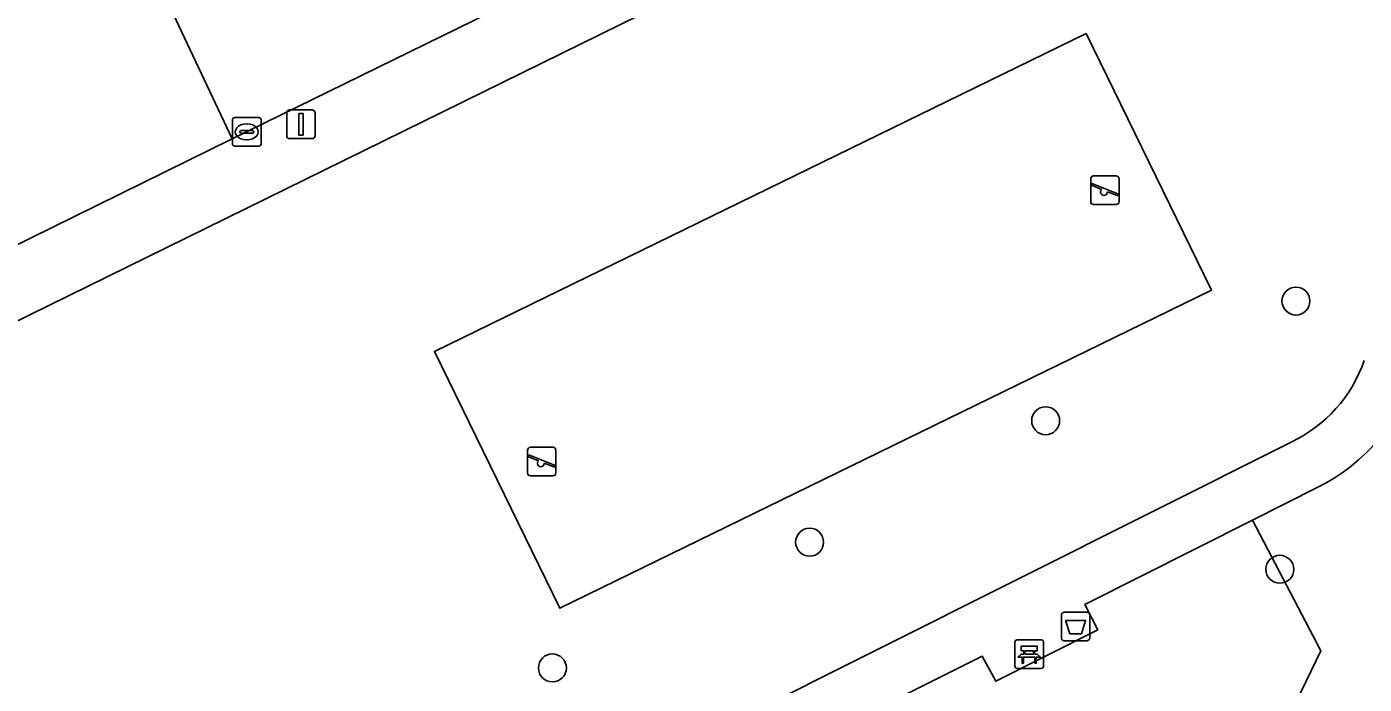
# Model space of a CAD drawing. Extents: x 160455 to 162082, y 388339 to 389736.
# Drawn here: x 161528.69 to 161575.48, y 388516.14 to 388539.14 of the extents above; entities that cross this region are included whole.
import ezdxf

# ---------------------------------------------------------------- set-up
doc = ezdxf.new("R2010")
doc.units = 0
for name, color, linetype in [('IMGEO_Afvalbak', 7, 'Continuous'), ('IMGEO_Bank', 7, 'Continuous'), ('IMGEO_Boom', 7, 'Continuous'), ('IMGEO_Groenvoorziening', 7, 'Continuous'), ('IMGEO_Kolk', 7, 'Continuous'), ('IMGEO_Lichtmast', 7, 'Continuous'), ('IMGEO_Rijbaan_lokaal_open', 7, 'Continuous'), ('IMGEO_Speelvoorziening', 7, 'Continuous'), ('IMGEO_Voetpad_halfverhard', 7, 'Continuous'), ('IMGEO_Voetpad_open', 7, 'Continuous')]:
    doc.layers.add(name, color=color, linetype=linetype)

msp = doc.modelspace()

# ---------------------------------------------------------------- linework, layer by layer
at = {"layer": 'IMGEO_Afvalbak'}
for p, q in [((161564.889, 388517.757), (161564.889, 388518.557)), ((161564.889, 388518.557), (161564.889, 388517.757)), ((161564.989, 388518.657), (161565.779, 388518.657)), ((161565.779, 388518.657), (161564.989, 388518.657)), ((161565.879, 388518.557), (161565.879, 388517.757)), ((161565.879, 388517.757), (161565.879, 388518.557)), ((161565.779, 388517.657), (161564.989, 388517.657)), ((161564.989, 388517.657), (161565.779, 388517.657))]:
    msp.add_line(p, q, dxfattribs=at)
msp.add_lwpolyline([(161565.032, 388518.371), (161565.736, 388518.371), (161565.587, 388517.901), (161565.181, 388517.901), (161565.032, 388518.371)], dxfattribs=at)
for centre, start, end in [((161564.989, 388518.557), 90, 180), ((161564.989, 388518.557), 90, 180), ((161565.779, 388518.557), 0, 90), ((161565.779, 388518.557), 360, 90), ((161564.989, 388517.757), 180, 270), ((161564.989, 388517.757), 180, 270), ((161565.779, 388517.757), 270, 0), ((161565.779, 388517.757), 270, 0)]:
    msp.add_arc(centre, 0.1, start, end, dxfattribs=at)
at = {"layer": 'IMGEO_Bank'}
for p, q in [((161563.262, 388516.765), (161563.262, 388517.606)), ((161563.262, 388517.606), (161563.262, 388516.765)), ((161563.337, 388517.69), (161564.178, 388517.69)), ((161564.178, 388517.69), (161563.337, 388517.69)), ((161564.262, 388517.615), (161564.262, 388516.774)), ((161564.262, 388516.774), (161564.262, 388517.615)), ((161563.959, 388517.088), (161563.566, 388517.088)), ((161563.571, 388517.196), (161563.571, 388517.302)), ((161563.615, 388517.302), (161563.615, 388517.196)), ((161563.903, 388517.308), (161563.621, 388517.308)), ((161563.621, 388517.19), (161563.903, 388517.19)), ((161563.909, 388517.196), (161563.909, 388517.302)), ((161563.953, 388517.302), (161563.953, 388517.196)), ((161564.187, 388516.69), (161563.346, 388516.69)), ((161563.346, 388516.69), (161564.187, 388516.69))]:
    msp.add_line(p, q, dxfattribs=at)
for points in [[(161563.565, 388517.308), (161563.479, 388517.308), (161563.479, 388517.469), (161564.042, 388517.469), (161564.042, 388517.308), (161563.959, 388517.308)], [(161563.509, 388517.088), (161563.367, 388517.088), (161563.479, 388517.19), (161563.565, 388517.19)], [(161563.559, 388517.081), (161563.559, 388516.874), (161563.516, 388516.874), (161563.516, 388517.081)], [(161563.959, 388517.19), (161564.042, 388517.19), (161564.154, 388517.088), (161564.015, 388517.088)], [(161564.009, 388517.081), (161564.009, 388516.874), (161563.965, 388516.874), (161563.965, 388517.081)]]:
    msp.add_lwpolyline(points, dxfattribs=at)
for centre, radius, start, end in [((161563.34, 388517.612), 0.0779, 92.4484, 184.2845), ((161563.34, 388517.612), 0.0779, 92.4484, 184.2845), ((161564.184, 388517.612), 0.0779, 2.4484, 94.2845), ((161564.184, 388517.612), 0.0779, 2.4484, 94.2845), ((161563.509, 388517.081), 0.00671, 2.8957, 87.1043), ((161563.566, 388517.081), 0.00671, 92.8957, 177.1043), ((161563.564, 388517.301), 0.00671, 2.8957, 87.1043), ((161563.564, 388517.197), 0.00671, 272.8957, 357.1043), ((161563.621, 388517.301), 0.00671, 92.8957, 177.1043), ((161563.621, 388517.197), 0.00671, 182.8957, 267.1043), ((161563.903, 388517.301), 0.00671, 2.8957, 87.1043), ((161563.903, 388517.197), 0.00671, 272.8957, 357.1043), ((161563.96, 388517.301), 0.00671, 92.8957, 177.1043), ((161563.96, 388517.197), 0.00671, 182.8957, 267.1043), ((161563.958, 388517.081), 0.00671, 2.8957, 87.1043), ((161564.015, 388517.081), 0.00671, 92.8957, 177.1043), ((161563.34, 388516.768), 0.0779, 182.4484, 274.2845), ((161563.34, 388516.768), 0.0779, 182.4484, 274.2845), ((161564.184, 388516.768), 0.0779, 272.4484, 4.2845), ((161564.184, 388516.768), 0.0779, 272.4484, 4.2845)]:
    msp.add_arc(centre, radius, start, end, dxfattribs=at)
at = {"layer": 'IMGEO_Boom'}
for centre in [(161573.095, 388529.541), (161564.339, 388525.354), (161556.081, 388521.106), (161572.531, 388520.159), (161547.082, 388516.709)]:
    msp.add_circle(centre, 0.489, dxfattribs=at)
at = {"layer": 'IMGEO_Groenvoorziening'}
for points in [[(161583.478, 388544.635), (161588.246, 388546.985), (161583.909, 388556.036), (161568.602, 388548.586), (161554.308, 388541.602), (161506.65, 388518.184), (161500, 388514.916), (161472.342, 388501.316)], [(161553.594, 388514.921), (161572.928, 388524.607)], [(161573.866, 388523.028), (161571.579, 388521.879), (161573.962, 388517.31), (161571.855, 388512.941), (161559.66, 388506.909), (161558.17, 388503.473), (161554.87, 388502.119), (161552.628, 388502.919), (161552.535, 388502.952), (161549.546, 388497.772), (161547.878, 388495.794)]]:
    msp.add_lwpolyline(points, dxfattribs=at)
for points in [[(161565.752, 388538.905), (161542.954, 388527.781), (161547.339, 388518.793), (161570.138, 388529.918)], [(161542.954, 388527.781), (161565.752, 388538.905), (161570.138, 388529.918), (161547.339, 388518.793)], [(161559.66, 388506.909), (161571.855, 388512.941), (161573.962, 388517.31), (161571.579, 388521.879), (161565.714, 388518.931), (161566.164, 388518.041), (161562.591, 388516.24), (161562.117, 388517.124), (161557.311, 388514.723), (161559.748, 388509.064)]]:
    msp.add_lwpolyline(points, close=True, dxfattribs=at)
for centre, radius, start, end in [((161570.806, 388529.08), 4.95, 295.3772, 340.9262), ((161570.834, 388529.055), 6.747, 296.71, 343.1047)]:
    msp.add_arc(centre, radius, start, end, dxfattribs=at)
at = {"layer": 'IMGEO_Kolk'}
for p, q in [((161535.887, 388535.036), (161535.887, 388535.888)), ((161535.962, 388535.962), (161536.814, 388535.962)), ((161536.375, 388535.742), (161536.4, 388535.742)), ((161536.888, 388535.888), (161536.888, 388535.036)), ((161536.146, 388535.456), (161536.146, 388535.468)), ((161536.584, 388535.419), (161536.186, 388535.419)), ((161536.189, 388535.505), (161536.587, 388535.505)), ((161536.63, 388535.468), (161536.63, 388535.456)), ((161536.814, 388534.962), (161535.962, 388534.962)), ((161536.398, 388535.182), (161536.373, 388535.182))]:
    msp.add_line(p, q, dxfattribs=at)
for points in [[(161535.887, 388535.036), (161535.887, 388535.888)], [(161535.962, 388535.962), (161536.814, 388535.962)], [(161536.888, 388535.888), (161536.888, 388535.036)], [(161536.814, 388534.962), (161535.962, 388534.962)]]:
    msp.add_lwpolyline(points, dxfattribs=at)
for centre, radius, start, end in [((161535.964, 388535.886), 0.0765, 91.552, 178.448), ((161535.964, 388535.886), 0.0765, 91.552, 178.448), ((161536.812, 388535.886), 0.0765, 1.552, 88.448), ((161536.812, 388535.886), 0.0765, 1.552, 88.448), ((161536.186, 388535.465), 0.0403, 85.8775, 175.7526), ((161536.183, 388535.455), 0.0366, 178.938, 274.7102), ((161536.587, 388535.462), 0.043, 264.8664, 352.4533), ((161536.591, 388535.467), 0.0386, 1.7309, 96.639), ((161535.964, 388535.038), 0.0765, 181.552, 268.448), ((161535.964, 388535.038), 0.0765, 181.552, 268.448), ((161536.812, 388535.038), 0.0765, 271.552, 358.448), ((161536.812, 388535.038), 0.0765, 271.552, 358.448)]:
    msp.add_arc(centre, radius, start, end, dxfattribs=at)
for centre, major_axis, ratio, start_param, end_param in [((161536.374, 388535.462), (-0.387, 0.002), 0.722429, 4.712389, 7.853982), ((161536.399, 388535.462), (-0.39, 0.002), 0.717154, 1.570796, 4.712389)]:
    msp.add_ellipse(centre, major_axis=major_axis, ratio=ratio, start_param=start_param, end_param=end_param, dxfattribs=at)
at = {"layer": 'IMGEO_Lichtmast'}
for p, q in [((161537.887, 388536.225), (161538.677, 388536.225)), ((161538.677, 388536.225), (161537.887, 388536.225)), ((161537.787, 388535.325), (161537.787, 388536.125)), ((161537.787, 388536.125), (161537.787, 388535.325)), ((161538.777, 388536.125), (161538.777, 388535.325)), ((161538.777, 388535.325), (161538.777, 388536.125)), ((161538.677, 388535.225), (161537.887, 388535.225)), ((161537.887, 388535.225), (161538.677, 388535.225))]:
    msp.add_line(p, q, dxfattribs=at)
msp.add_lwpolyline([(161538.207, 388536.1), (161538.357, 388536.1), (161538.357, 388535.35), (161538.207, 388535.35), (161538.207, 388536.1)], dxfattribs=at)
for centre, start, end in [((161537.887, 388536.125), 90, 180), ((161537.887, 388536.125), 90, 180), ((161538.677, 388536.125), 0, 90), ((161538.677, 388536.125), 360, 90), ((161537.887, 388535.325), 180, 270), ((161537.887, 388535.325), 180, 270), ((161538.677, 388535.325), 270, 0), ((161538.677, 388535.325), 270, 0)]:
    msp.add_arc(centre, 0.1, start, end, dxfattribs=at)
at = {"layer": 'IMGEO_Rijbaan_lokaal_open'}
msp.add_lwpolyline([(161535.879, 388535.215), (161553.928, 388544.064), (161568.762, 388551.317), (161582.714, 388558.135), (161586.376, 388559.899), (161584.154, 388564.432), (161533.717, 388539.791)], close=True, dxfattribs=at)
msp.add_lwpolyline([(161518.734, 388532.311), (161517.823, 388531.836), (161517.216, 388531.539), (161519.406, 388527.111), (161535.879, 388535.215), (161533.717, 388539.791)], dxfattribs=at)
at = {"layer": 'IMGEO_Speelvoorziening'}
for p, q in [((161565.916, 388533.019), (161565.916, 388533.819)), ((161565.916, 388533.819), (161565.916, 388533.019)), ((161566.016, 388533.919), (161566.806, 388533.919)), ((161566.806, 388533.919), (161566.016, 388533.919)), ((161566.906, 388533.819), (161566.906, 388533.019)), ((161566.906, 388533.019), (161566.906, 388533.819)), ((161566.299, 388533.447), (161565.96, 388533.584)), ((161565.985, 388533.644), (161566.861, 388533.291)), ((161566.837, 388533.231), (161566.497, 388533.368)), ((161566.806, 388532.919), (161566.016, 388532.919)), ((161566.016, 388532.919), (161566.806, 388532.919)), ((161546.213, 388523.527), (161546.213, 388524.327)), ((161546.213, 388524.327), (161546.213, 388523.527)), ((161546.596, 388523.955), (161546.257, 388524.092)), ((161546.282, 388524.152), (161547.158, 388523.799)), ((161546.313, 388524.427), (161547.103, 388524.427)), ((161547.103, 388524.427), (161546.313, 388524.427)), ((161547.203, 388524.327), (161547.203, 388523.527)), ((161547.203, 388523.527), (161547.203, 388524.327)), ((161547.134, 388523.739), (161546.794, 388523.876)), ((161547.103, 388523.427), (161546.313, 388523.427)), ((161546.313, 388523.427), (161547.103, 388523.427))]:
    msp.add_line(p, q, dxfattribs=at)
for centre, radius, start, end in [((161566.016, 388533.819), 0.1, 90, 180), ((161566.016, 388533.819), 0.1, 90, 180), ((161566.806, 388533.819), 0.1, 0, 90), ((161566.806, 388533.819), 0.1, 360, 90), ((161565.973, 388533.614), 0.0327, 68.078, 248.078), ((161566.378, 388533.357), 0.12, 130.9928, 5.1632), ((161566.016, 388533.019), 0.1, 180, 270), ((161566.016, 388533.019), 0.1, 180, 270), ((161566.806, 388533.019), 0.1, 270, 0), ((161566.806, 388533.019), 0.1, 270, 0), ((161566.849, 388533.261), 0.0327, 248.078, 68.078), ((161546.313, 388524.327), 0.1, 90, 180), ((161546.313, 388524.327), 0.1, 90, 180), ((161546.27, 388524.122), 0.0327, 68.078, 248.078), ((161547.103, 388524.327), 0.1, 0, 90), ((161547.103, 388524.327), 0.1, 360, 90), ((161546.313, 388523.527), 0.1, 180, 270), ((161546.313, 388523.527), 0.1, 180, 270), ((161546.675, 388523.865), 0.12, 130.9928, 5.1632), ((161547.103, 388523.527), 0.1, 270, 0), ((161547.103, 388523.527), 0.1, 270, 0), ((161547.146, 388523.769), 0.0327, 248.078, 68.078)]:
    msp.add_arc(centre, radius, start, end, dxfattribs=at)
at = {"layer": 'IMGEO_Voetpad_halfverhard'}
for points in [[(161572.928, 388524.607), (161553.594, 388514.921)], [(161554.988, 388513.562), (161557.311, 388514.723), (161562.117, 388517.124), (161562.591, 388516.24), (161566.164, 388518.041), (161565.714, 388518.931), (161571.579, 388521.879), (161573.866, 388523.028)]]:
    msp.add_lwpolyline(points, dxfattribs=at)
for centre, radius, start, end in [((161570.806, 388529.08), 4.95, 295.3772, 340.9262), ((161570.834, 388529.055), 6.747, 296.71, 343.1047)]:
    msp.add_arc(centre, radius, start, end, dxfattribs=at)
at = {"layer": 'IMGEO_Voetpad_open'}
for points in [[(161587.575, 388560.477), (161586.376, 388559.899), (161582.714, 388558.135), (161568.762, 388551.317), (161553.928, 388544.064), (161535.879, 388535.215), (161519.406, 388527.111), (161516.676, 388525.768), (161500, 388517.612), (161482.962, 388509.292), (161468.597, 388502.224), (161464.037, 388500), (161458.843, 388497.467), (161457.352, 388496.622)], [(161459.231, 388494.869), (161466.464, 388498.425), (161469.33, 388499.835), (161469.666, 388500), (161472.342, 388501.316), (161500, 388514.916), (161506.65, 388518.184), (161554.308, 388541.602), (161568.602, 388548.586), (161583.909, 388556.036)]]:
    msp.add_lwpolyline(points, dxfattribs=at)

doc.saveas('drawing.dxf')
